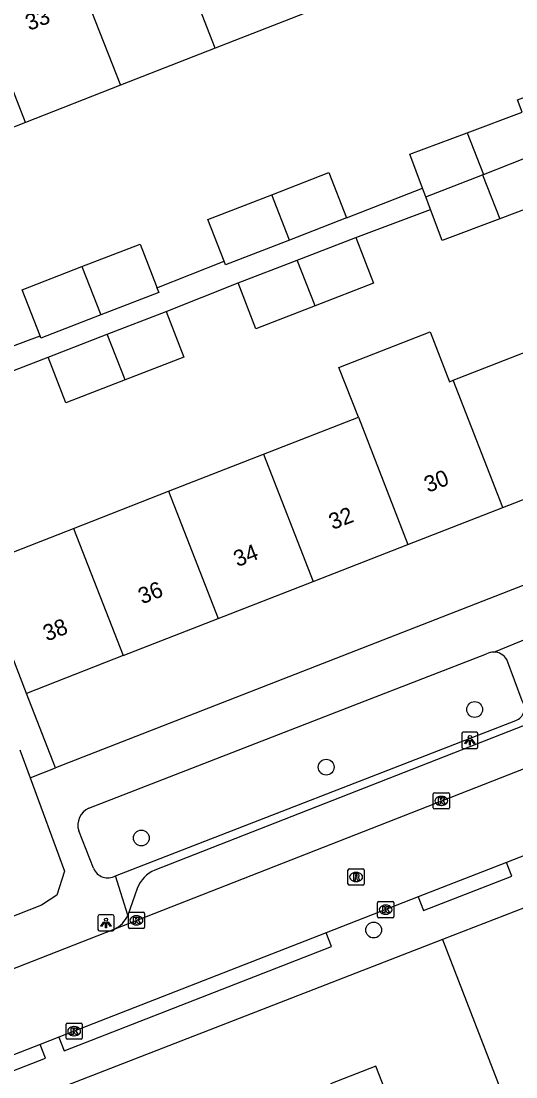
# Model space of a CAD drawing. Extents: x 159689 to 160786, y 387323 to 388339.
# Drawn here: x 160095.5 to 160126.1, y 387603.9 to 387669.1 of the extents above; entities that cross this region are included whole.
import ezdxf

# ---------------------------------------------------------------- set-up
doc = ezdxf.new("R2010")
doc.units = 0
for name, color, linetype in [('IMGEO_Boom', 7, 'Continuous'), ('IMGEO_Kolk', 7, 'Continuous'), ('IMGEO_Lichtpunt', 7, 'Continuous'), ('IMGEO_Pand', 7, 'Continuous'), ('IMGEO_Pand_nummerreeks', 7, 'Continuous'), ('IMGEO_Rijbaan_lokaal_open', 7, 'Continuous'), ('IMGEO_Rioolput', 7, 'Continuous'), ('IMGEO_Voetpad_open', 7, 'Continuous')]:
    doc.layers.add(name, color=color, linetype=linetype)

msp = doc.modelspace()

# ---------------------------------------------------------------- linework, layer by layer
at = {"layer": 'IMGEO_Boom'}
for centre in [(160123.584, 387626.574), (160114.406, 387623.008), (160102.972, 387618.633), (160117.341, 387612.947)]:
    msp.add_circle(centre, 0.489, dxfattribs=at)
at = {"layer": 'IMGEO_Kolk'}
for p, q in [((160121.024, 387620.502), (160121.024, 387621.354)), ((160121.099, 387621.428), (160121.951, 387621.428)), ((160122.025, 387621.354), (160122.025, 387620.502)), ((160121.535, 387620.648), (160121.51, 387620.648)), ((160121.512, 387621.208), (160121.537, 387621.208)), ((160121.951, 387620.428), (160121.099, 387620.428)), ((160117.581, 387613.78), (160117.581, 387614.632)), ((160117.656, 387614.706), (160118.508, 387614.706)), ((160118.069, 387614.486), (160118.094, 387614.486)), ((160118.582, 387614.632), (160118.582, 387613.78)), ((160102.168, 387613.12), (160102.168, 387613.972)), ((160102.243, 387614.046), (160103.095, 387614.046)), ((160102.656, 387613.826), (160102.681, 387613.826)), ((160103.169, 387613.972), (160103.169, 387613.12)), ((160118.508, 387613.706), (160117.656, 387613.706)), ((160118.092, 387613.926), (160118.067, 387613.926)), ((160103.095, 387613.046), (160102.243, 387613.046)), ((160102.679, 387613.266), (160102.654, 387613.266)), ((160098.316, 387606.275), (160098.316, 387607.127)), ((160098.391, 387607.201), (160099.243, 387607.201)), ((160098.804, 387606.981), (160098.829, 387606.981)), ((160099.317, 387607.127), (160099.317, 387606.275)), ((160098.827, 387606.421), (160098.802, 387606.421)), ((160099.243, 387606.201), (160098.391, 387606.201))]:
    msp.add_line(p, q, dxfattribs=at)
for points in [[(160121.024, 387620.502), (160121.024, 387621.354)], [(160121.099, 387621.428), (160121.951, 387621.428)], [(160122.025, 387621.354), (160122.025, 387620.502)], [(160121.345, 387621.128), (160121.468, 387621.128), (160121.468, 387620.977), (160121.598, 387621.128), (160121.762, 387621.128), (160121.616, 387620.977), (160121.769, 387620.728), (160121.617, 387620.728), (160121.532, 387620.892), (160121.468, 387620.825), (160121.468, 387620.728), (160121.345, 387620.728), (160121.345, 387621.128)], [(160121.951, 387620.428), (160121.099, 387620.428)], [(160117.581, 387613.78), (160117.581, 387614.632)], [(160117.656, 387614.706), (160118.508, 387614.706)], [(160117.902, 387614.406), (160118.025, 387614.406), (160118.025, 387614.255), (160118.155, 387614.406), (160118.319, 387614.406), (160118.173, 387614.255), (160118.326, 387614.006), (160118.174, 387614.006), (160118.089, 387614.17), (160118.025, 387614.103), (160118.025, 387614.006), (160117.902, 387614.006), (160117.902, 387614.406)], [(160118.582, 387614.632), (160118.582, 387613.78)], [(160102.168, 387613.12), (160102.168, 387613.972)], [(160102.243, 387614.046), (160103.095, 387614.046)], [(160102.489, 387613.746), (160102.612, 387613.746), (160102.612, 387613.595), (160102.742, 387613.746), (160102.906, 387613.746), (160102.76, 387613.595), (160102.913, 387613.346), (160102.761, 387613.346), (160102.676, 387613.51), (160102.612, 387613.443), (160102.612, 387613.346), (160102.489, 387613.346), (160102.489, 387613.746)], [(160103.169, 387613.972), (160103.169, 387613.12)], [(160118.508, 387613.706), (160117.656, 387613.706)], [(160103.095, 387613.046), (160102.243, 387613.046)], [(160098.316, 387606.275), (160098.316, 387607.127)], [(160098.391, 387607.201), (160099.243, 387607.201)], [(160098.637, 387606.901), (160098.76, 387606.901), (160098.76, 387606.75), (160098.89, 387606.901), (160099.054, 387606.901), (160098.908, 387606.75), (160099.061, 387606.501), (160098.909, 387606.501), (160098.824, 387606.665), (160098.76, 387606.598), (160098.76, 387606.501), (160098.637, 387606.501), (160098.637, 387606.901)], [(160099.317, 387607.127), (160099.317, 387606.275)], [(160099.243, 387606.201), (160098.391, 387606.201)]]:
    msp.add_lwpolyline(points, dxfattribs=at)
for centre, start, end in [((160121.101, 387621.352), 91.55205, 178.44795), ((160121.101, 387621.352), 91.55205, 178.44795), ((160121.949, 387621.352), 1.55205, 88.44795), ((160121.949, 387621.352), 1.55205, 88.44795), ((160121.101, 387620.504), 181.55205, 268.44795), ((160121.101, 387620.504), 181.55205, 268.44795), ((160121.949, 387620.504), 271.55205, 358.44795), ((160121.949, 387620.504), 271.55205, 358.44795), ((160117.658, 387614.63), 91.55205, 178.44795), ((160117.658, 387614.63), 91.55205, 178.44795), ((160118.506, 387614.63), 1.55205, 88.44795), ((160118.506, 387614.63), 1.55205, 88.44795), ((160102.245, 387613.97), 91.55205, 178.44795), ((160102.245, 387613.97), 91.55205, 178.44795), ((160103.093, 387613.97), 1.55205, 88.44795), ((160103.093, 387613.97), 1.55205, 88.44795), ((160117.658, 387613.782), 181.55205, 268.44795), ((160117.658, 387613.782), 181.55205, 268.44795), ((160118.506, 387613.782), 271.55205, 358.44795), ((160118.506, 387613.782), 271.55205, 358.44795), ((160102.245, 387613.122), 181.55205, 268.44795), ((160102.245, 387613.122), 181.55205, 268.44795), ((160103.093, 387613.122), 271.55205, 358.44795), ((160103.093, 387613.122), 271.55205, 358.44795), ((160098.393, 387607.125), 91.55205, 178.44795), ((160098.393, 387607.125), 91.55205, 178.44795), ((160099.241, 387607.125), 1.55205, 88.44795), ((160099.241, 387607.125), 1.55205, 88.44795), ((160098.393, 387606.277), 181.55205, 268.44795), ((160098.393, 387606.277), 181.55205, 268.44795), ((160099.241, 387606.277), 271.55205, 358.44795), ((160099.241, 387606.277), 271.55205, 358.44795)]:
    msp.add_arc(centre, 0.0765, start, end, dxfattribs=at)
for centre, major_axis, ratio, start_param, end_param in [((160121.511, 387620.928), (-0.387, 0.002), 0.722429, 4.712389, 7.853982), ((160121.536, 387620.928), (-0.39, 0.002), 0.717154, 1.570796, 4.712389), ((160118.068, 387614.206), (-0.387, 0.002), 0.722429, 4.712389, 7.853982), ((160118.093, 387614.206), (-0.39, 0.002), 0.717154, 1.570796, 4.712389), ((160102.655, 387613.546), (-0.387, 0.002), 0.722429, 4.712389, 7.853982), ((160102.68, 387613.546), (-0.39, 0.002), 0.717154, 1.570796, 4.712389), ((160098.803, 387606.701), (-0.387, 0.002), 0.722429, 4.712389, 7.853982), ((160098.828, 387606.701), (-0.39, 0.002), 0.717154, 1.570796, 4.712389)]:
    msp.add_ellipse(centre, major_axis=major_axis, ratio=ratio, start_param=start_param, end_param=end_param, dxfattribs=at)
at = {"layer": 'IMGEO_Lichtpunt'}
for p, q in [((160123.692, 387625.165), (160122.884, 387625.165)), ((160123.692, 387625.165), (160122.884, 387625.165)), ((160122.79, 387625.07), (160122.79, 387624.263)), ((160122.79, 387625.07), (160122.79, 387624.263)), ((160123.786, 387624.263), (160123.786, 387625.07)), ((160123.786, 387624.263), (160123.786, 387625.07)), ((160122.884, 387624.169), (160123.692, 387624.169)), ((160122.884, 387624.169), (160123.692, 387624.169)), ((160100.287, 387613.794), (160100.287, 387612.987)), ((160100.287, 387613.794), (160100.287, 387612.987)), ((160101.189, 387613.889), (160100.381, 387613.889)), ((160101.189, 387613.889), (160100.381, 387613.889)), ((160101.283, 387612.987), (160101.283, 387613.794)), ((160101.283, 387612.987), (160101.283, 387613.794)), ((160100.381, 387612.893), (160101.189, 387612.893)), ((160100.381, 387612.893), (160101.189, 387612.893))]:
    msp.add_line(p, q, dxfattribs=at)
for points in [[(160123.164, 387624.734), (160123.203, 387624.706), (160123.015, 387624.444), (160122.977, 387624.471), (160123.164, 387624.734)], [(160123.266, 387624.686), (160123.313, 387624.686), (160123.313, 387624.364), (160123.266, 387624.364), (160123.266, 387624.686)], [(160123.376, 387624.706), (160123.414, 387624.733), (160123.601, 387624.471), (160123.562, 387624.443), (160123.376, 387624.706)], [(160100.661, 387613.458), (160100.7, 387613.43), (160100.512, 387613.168), (160100.474, 387613.195), (160100.661, 387613.458)], [(160100.763, 387613.41), (160100.81, 387613.41), (160100.81, 387613.088), (160100.763, 387613.088), (160100.763, 387613.41)], [(160100.873, 387613.43), (160100.911, 387613.457), (160101.098, 387613.195), (160101.059, 387613.167), (160100.873, 387613.43)]]:
    msp.add_lwpolyline(points, dxfattribs=at)
for centre in [(160123.289, 387624.868), (160100.786, 387613.592)]:
    msp.add_circle(centre, 0.0994, dxfattribs=at)
for centre, start, end in [((160122.884, 387625.07), 90, 180), ((160122.884, 387625.07), 90, 180), ((160123.692, 387625.07), 0, 90), ((160123.692, 387625.07), 0, 90), ((160122.884, 387624.263), 180, 270), ((160122.884, 387624.263), 180, 270), ((160123.692, 387624.263), 270, 0), ((160123.692, 387624.263), 270, 360), ((160100.381, 387613.794), 90, 180), ((160100.381, 387613.794), 90, 180), ((160101.189, 387613.794), 0, 90), ((160101.189, 387613.794), 0, 90), ((160100.381, 387612.987), 180, 270), ((160100.381, 387612.987), 180, 270), ((160101.189, 387612.987), 270, 0), ((160101.189, 387612.987), 270, 360)]:
    msp.add_arc(centre, 0.0946, start, end, dxfattribs=at)
at = {"layer": 'IMGEO_Pand'}
for points in [[(160107.546, 387667.434), (160104.465, 387675.312)], [(160098.597, 387673.017), (160101.679, 387665.139)], [(160095.811, 387662.844), (160092.73, 387670.723)], [(160113.414, 387669.729), (160107.546, 387667.434)], [(160107.546, 387667.434), (160101.679, 387665.139)], [(160101.679, 387665.139), (160095.811, 387662.844)], [(160123.124, 387662.201), (160126.532, 387663.477), (160126.244, 387664.246), (160128.749, 387665.183), (160129.717, 387662.597)], [(160095.811, 387662.844), (160089.945, 387660.55)], [(160120.364, 387658.789), (160119.582, 387660.875), (160123.124, 387662.201)], [(160123.124, 387662.201), (160124.127, 387659.637)], [(160124.127, 387659.637), (160127.481, 387660.943)], [(160111.033, 387658.381), (160114.558, 387659.756), (160115.652, 387656.953)], [(160127.751, 387660.222), (160128.525, 387658.158), (160125.141, 387656.891)], [(160120.566, 387658.249), (160124.078, 387659.617)], [(160124.078, 387659.617), (160124.127, 387659.637)], [(160124.078, 387659.617), (160125.141, 387656.891)], [(160120.566, 387658.249), (160120.364, 387658.789)], [(160108.094, 387654.273), (160107.091, 387656.845), (160111.033, 387658.381)], [(160112.126, 387655.579), (160111.033, 387658.381)], [(160120.856, 387657.473), (160120.566, 387658.249)], [(160125.141, 387656.891), (160121.574, 387655.555), (160120.856, 387657.473)], [(160115.652, 387656.953), (160112.126, 387655.579)], [(160099.294, 387653.938), (160102.892, 387655.328), (160103.878, 387652.776), (160103.939, 387652.618)], [(160112.126, 387655.579), (160108.184, 387654.042), (160108.094, 387654.273)], [(160112.608, 387654.344), (160116.237, 387655.745)], [(160116.237, 387655.745), (160117.332, 387652.912), (160113.712, 387651.514)], [(160096.708, 387649.659), (160095.606, 387652.513), (160099.294, 387653.938)], [(160099.294, 387653.938), (160100.461, 387650.952)], [(160108.951, 387652.931), (160112.608, 387654.344)], [(160113.712, 387651.514), (160112.608, 387654.344)], [(160103.939, 387652.618), (160104.047, 387652.337), (160100.461, 387650.952)], [(160113.712, 387651.514), (160110.045, 387650.097), (160108.951, 387652.931)], [(160100.461, 387650.952), (160096.761, 387649.522), (160096.708, 387649.659)], [(160100.867, 387649.766), (160104.498, 387651.168)], [(160104.498, 387651.168), (160105.593, 387648.335), (160101.971, 387646.936)], [(160097.215, 387648.346), (160100.867, 387649.766)], [(160101.971, 387646.936), (160100.867, 387649.766)], [(160116.395, 387644.632), (160115.194, 387647.712), (160120.823, 387649.907), (160122.024, 387646.827), (160122.265, 387646.921)], [(160122.265, 387646.921), (160128.133, 387649.209)], [(160101.971, 387646.936), (160098.306, 387645.52), (160097.215, 387648.346)], [(160125.33, 387639.06), (160122.265, 387646.921)], [(160110.525, 387642.343), (160116.395, 387644.632)], [(160116.395, 387644.632), (160119.46, 387636.771)], [(160104.655, 387640.055), (160110.525, 387642.343)], [(160110.525, 387642.343), (160113.59, 387634.482)], [(160125.33, 387639.06), (160131.199, 387641.348)], [(160098.785, 387637.766), (160104.655, 387640.055)], [(160104.655, 387640.055), (160107.721, 387632.194)], [(160119.46, 387636.771), (160125.33, 387639.06)], [(160092.798, 387635.431), (160098.785, 387637.766)], [(160098.785, 387637.766), (160101.851, 387629.905)], [(160113.59, 387634.482), (160119.46, 387636.771)], [(160095.863, 387627.57), (160094.047, 387632.229), (160092.798, 387635.431)], [(160107.721, 387632.194), (160113.59, 387634.482)], [(160101.851, 387629.905), (160107.721, 387632.194)], [(160101.851, 387629.905), (160095.863, 387627.57)], [(160119.694, 387598.853), (160117.476, 387604.545), (160114.677, 387603.454)]]:
    msp.add_lwpolyline(points, dxfattribs=at)
at = {"layer": 'IMGEO_Rijbaan_lokaal_open'}
for points in [[(160101.294, 387613.006), (160156.486, 387634.615), (160204.886, 387653.326), (160214.931, 387657.325)], [(160186.627, 387640.98), (160134.686, 387620.678), (160125.563, 387617.123)], [(160125.563, 387617.123), (160120.1, 387614.994)], [(160120.1, 387614.994), (160114.407, 387612.775)], [(160126.718, 387614.332), (160121.589, 387612.364)], [(160079.639, 387604.528), (160101.294, 387613.006)], [(160114.407, 387612.775), (160097.873, 387606.332)], [(160121.589, 387612.364), (160125.952, 387601.148), (160124.494, 387600.62)], [(160097.873, 387606.332), (160096.713, 387605.88)], [(160096.713, 387605.88), (160079.135, 387599.03)]]:
    msp.add_lwpolyline(points, dxfattribs=at)
at = {"layer": 'IMGEO_Rioolput'}
for p, q in [((160115.826, 387616.726), (160116.678, 387616.726)), ((160115.751, 387615.8), (160115.751, 387616.652)), ((160116.239, 387616.506), (160116.264, 387616.506)), ((160116.752, 387616.652), (160116.752, 387615.8)), ((160116.678, 387615.726), (160115.826, 387615.726)), ((160116.262, 387615.946), (160116.237, 387615.946))]:
    msp.add_line(p, q, dxfattribs=at)
for points in [[(160115.826, 387616.726), (160116.678, 387616.726)], [(160115.751, 387615.8), (160115.751, 387616.652)], [(160116.34, 387616.424), (160116.088, 387616.426), (160116.088, 387616.026)], [(160116.088, 387616.026), (160116.212, 387616.026), (160116.212, 387616.188), (160116.223, 387616.188)], [(160116.266, 387616.345), (160116.212, 387616.345), (160116.212, 387616.264)], [(160116.212, 387616.264), (160116.264, 387616.264)], [(160116.27, 387616.159), (160116.341, 387616.026), (160116.481, 387616.026), (160116.416, 387616.152)], [(160116.752, 387616.652), (160116.752, 387615.8)], [(160116.678, 387615.726), (160115.826, 387615.726)]]:
    msp.add_lwpolyline(points, dxfattribs=at)
for centre, radius, start, end in [((160115.828, 387616.65), 0.0765, 91.55205, 178.44795), ((160115.828, 387616.65), 0.0765, 91.55205, 178.44795), ((160116.676, 387616.65), 0.0765, 1.55205, 88.44795), ((160116.676, 387616.65), 0.0765, 1.55205, 88.44795), ((160116.222, 387616.135), 0.0533, 26.02933, 88.69889), ((160116.248, 387616.453), 0.19, 274.7715, 282.96867), ((160116.272, 387616.249), 0.0964, 77.00612, 93.18647), ((160116.286, 387616.306), 0.0378, 276.66336, 79.67722), ((160116.339, 387616.314), 0.109, 350.36119, 89.41601), ((160116.337, 387616.314), 0.112, 277.58423, 350.98172), ((160116.321, 387616.099), 0.108, 29.51342, 73.79051), ((160115.828, 387615.802), 0.0765, 181.55205, 268.44795), ((160115.828, 387615.802), 0.0765, 181.55205, 268.44795), ((160116.676, 387615.802), 0.0765, 271.55205, 358.44795), ((160116.676, 387615.802), 0.0765, 271.55205, 358.44795)]:
    msp.add_arc(centre, radius, start, end, dxfattribs=at)
for centre, major_axis, ratio, start_param, end_param in [((160116.238, 387616.226), (-0.387, 0.002), 0.722429, 4.712389, 7.853982), ((160116.263, 387616.226), (-0.39, 0.002), 0.717154, 1.570796, 4.712389)]:
    msp.add_ellipse(centre, major_axis=major_axis, ratio=ratio, start_param=start_param, end_param=end_param, dxfattribs=at)
at = {"layer": 'IMGEO_Voetpad_open'}
for points in [[(160115.652, 387656.953), (160120.364, 387658.789)], [(160210.973, 387658.364), (160203.991, 387655.625), (160155.591, 387636.914), (160103.815, 387616.643)], [(160116.237, 387655.745), (160120.856, 387657.473)], [(160103.939, 387652.618), (160108.094, 387654.273)], [(160104.498, 387651.168), (160108.951, 387652.931)], [(160092.126, 387647.941), (160094.441, 387648.809), (160096.708, 387649.659)], [(160092.66, 387646.588), (160097.215, 387648.346)], [(160156.598, 387645.925), (160097.659, 387622.96)], [(160124.771, 387630.123), (160127.276, 387631.147)], [(160099.72, 387620.484), (160116.432, 387626.958), (160124.322, 387630.011)], [(160126.526, 387627.113), (160125.571, 387629.667)], [(160097.659, 387622.96), (160095.863, 387627.57)], [(160101.374, 387616.302), (160126.134, 387625.901)], [(160095.464, 387624.079), (160096.098, 387622.352)], [(160096.098, 387622.352), (160097.659, 387622.96)], [(160096.098, 387622.352), (160098.214, 387616.592), (160097.748, 387615.099), (160096.795, 387614.48), (160077.652, 387606.937)], [(160100.009, 387616.763), (160099.099, 387619.08)], [(160120.1, 387614.994), (160120.423, 387614.154), (160125.886, 387616.283), (160125.563, 387617.123)], [(160102.13, 387613.868), (160101.374, 387616.302)], [(160102.719, 387615.515), (160102.13, 387613.868)], [(160097.873, 387606.332), (160098.196, 387605.492), (160114.73, 387611.935), (160114.407, 387612.775)], [(160121.589, 387612.364), (160094.971, 387602.03), (160080.6, 387596.491), (160082.745, 387590.933)], [(160079.135, 387599.03), (160079.458, 387598.19), (160079.892, 387598.359), (160097.036, 387605.04), (160096.713, 387605.88)]]:
    msp.add_lwpolyline(points, dxfattribs=at)
for centre, radius, start, end in [((160124.768, 387629.177), 0.946, 89.84471, 118.16771), ((160124.766, 387629.184), 0.939, 30.94916, 89.68456), ((160125.839, 387626.666), 0.82, 291.10565, 33.04858), ((160100.212, 387619.427), 1.166, 114.96803, 197.31162), ((160100.893, 387617.128), 0.956, 202.42821, 300.24916), ((160104.507, 387614.874), 1.899, 111.36819, 160.28049), ((160100.672, 387614.445), 1.568, 293.36041, 338.3941)]:
    msp.add_arc(centre, radius, start, end, dxfattribs=at)

# ---------------------------------------------------------------- texts
at = {"layer": 'IMGEO_Pand_nummerreeks'}
for s, rotation, p in [('33', 21.35995, (160096.035, 387668.494)), ('30', 21.30257, (160120.7, 387639.958)), ('32', 21.30168, (160114.802, 387637.66)), ('34', 21.30168, (160108.911, 387635.363)), ('36', 21.30168, (160103.017, 387633.065)), ('38', 21.30168, (160097.127, 387630.768))]:
    msp.add_text(s, height=1, rotation=rotation, dxfattribs=at).set_placement(p)

doc.saveas('drawing.dxf')
